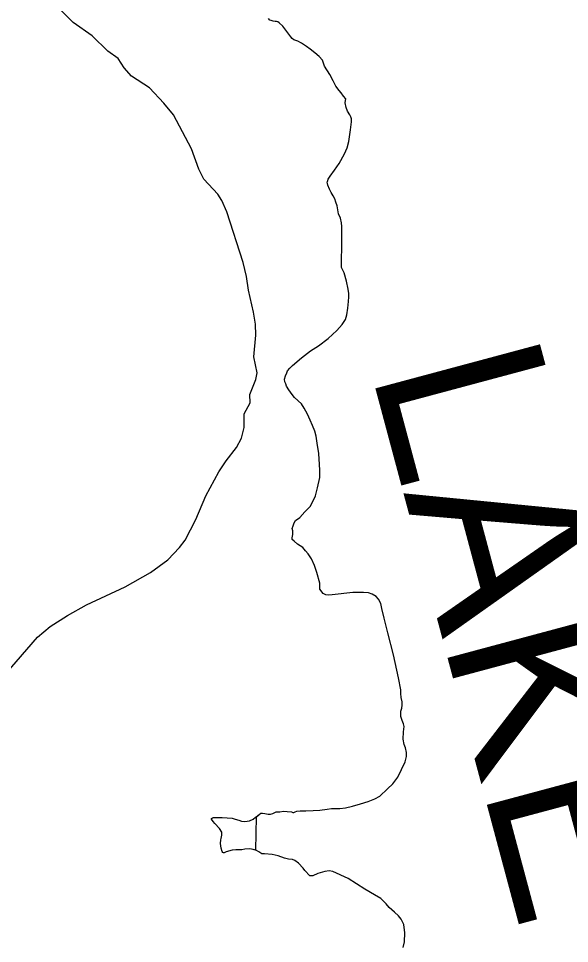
# Model space of a CAD drawing. Extents: x -83719 to 153526, y -11835 to 11446.
# Drawn here: x 8253.3 to 8310.2, y 368.2 to 463.6 of the extents above; entities that cross this region are included whole.
import ezdxf

# ---------------------------------------------------------------- set-up
doc = ezdxf.new("R2010")
doc.units = 0
doc.layers.add('Level 2', color=7, linetype='Continuous')
doc.layers.add('Level 9', color=7, linetype='Continuous')

msp = doc.modelspace()

# ---------------------------------------------------------------- linework, layer by layer
at = {"layer": 'Level 2'}
for points in [[(8282.531, 428.602), (8283.482, 429.315), (8284.292, 429.855), (8285.313, 430.583), (8286.193, 431.429), (8286.757, 432.051), (8287.097, 432.556), (8287.238, 433.049), (8287.332, 433.742), (8287.414, 434.423), (8287.426, 434.88), (8287.426, 435.244), (8287.367, 435.702), (8287.203, 436.524), (8286.968, 437.358), (8286.768, 437.71), (8286.674, 437.933), (8286.674, 438.426), (8286.686, 439.143), (8286.721, 439.612), (8286.721, 441.04), (8286.721, 442.167), (8286.686, 442.531), (8286.569, 443.001), (8286.381, 443.459), (8286.311, 443.858), (8286.24, 444.281), (8286.099, 444.656), (8285.982, 445.009), (8285.818, 445.326), (8285.618, 445.678), (8285.442, 446.018), (8285.278, 446.432), (8285.231, 446.608), (8285.207, 446.713), (8285.231, 446.807), (8285.313, 447.042), (8285.501, 447.347), (8285.958, 447.981), (8286.451, 448.662), (8286.991, 449.649), (8287.261, 450.259), (8287.426, 450.929), (8287.613, 452.126), (8287.707, 452.972), (8287.696, 453.265), (8287.649, 453.465), (8287.531, 453.69), (8287.308, 454.054), (8287.167, 454.442), (8287.062, 454.923), (8287.097, 455.146), (8287.12, 455.322), (8286.874, 455.616), (8286.639, 455.933), (8286.428, 456.191), (8286.099, 456.625), (8285.806, 457.177), (8285.489, 457.835), (8284.937, 458.715), (8284.703, 459.302), (8284.386, 459.69), (8283.94, 460.089), (8283.447, 460.441), (8283.059, 460.735), (8282.555, 461.064), (8282.155, 461.287), (8281.745, 461.428), (8281.569, 461.569), (8281.451, 461.721), (8281.228, 462.015), (8280.606, 462.813), (8280.242, 463.165), (8280.09, 463.282), (8279.972, 463.306), (8279.82, 463.306), (8279.608, 463.329), (8279.421, 463.4), (8279.28, 463.447), (8279.152, 463.618)], [(8282.531, 428.602), (8283.482, 429.315), (8284.292, 429.855), (8285.313, 430.583), (8286.193, 431.429), (8286.757, 432.051), (8287.097, 432.556), (8287.238, 433.049), (8287.332, 433.742), (8287.414, 434.423), (8287.426, 434.88), (8287.426, 435.244), (8287.367, 435.702), (8287.203, 436.524), (8286.968, 437.358), (8286.768, 437.71), (8286.674, 437.933), (8286.674, 438.426), (8286.686, 439.143), (8286.721, 439.612), (8286.721, 441.04), (8286.721, 442.167), (8286.686, 442.531), (8286.569, 443.001), (8286.381, 443.459), (8286.311, 443.858), (8286.24, 444.281), (8286.099, 444.656), (8285.982, 445.009), (8285.818, 445.326), (8285.618, 445.678), (8285.442, 446.018), (8285.278, 446.432), (8285.231, 446.608), (8285.207, 446.713), (8285.231, 446.807), (8285.313, 447.042), (8285.501, 447.347), (8285.958, 447.981), (8286.451, 448.662), (8286.991, 449.649), (8287.261, 450.259), (8287.426, 450.929), (8287.613, 452.126), (8287.707, 452.972), (8287.696, 453.265), (8287.649, 453.465), (8287.531, 453.69), (8287.308, 454.054), (8287.167, 454.442), (8287.062, 454.923), (8287.097, 455.146), (8287.12, 455.322), (8286.874, 455.616), (8286.639, 455.933), (8286.428, 456.191), (8286.099, 456.625), (8285.806, 457.177), (8285.489, 457.835), (8284.937, 458.715), (8284.703, 459.302), (8284.386, 459.69), (8283.94, 460.089), (8283.447, 460.441), (8283.059, 460.735), (8282.555, 461.064), (8282.155, 461.287), (8281.745, 461.428), (8281.569, 461.569), (8281.451, 461.721), (8281.228, 462.015), (8280.606, 462.813), (8280.242, 463.165), (8280.09, 463.282), (8279.972, 463.306), (8279.82, 463.306), (8279.608, 463.329), (8279.421, 463.4), (8279.28, 463.447), (8279.152, 463.618)], [(8292.884, 386.118), (8293.236, 386.917), (8293.377, 387.48), (8293.377, 387.879), (8293.283, 388.349), (8293.142, 388.701), (8293.048, 389.265), (8293.071, 389.993), (8293.142, 390.556), (8293.095, 390.838), (8292.954, 391.19), (8292.813, 391.59), (8292.79, 391.871), (8292.813, 392.13), (8292.907, 392.459), (8292.931, 392.764), (8292.931, 393.093), (8292.837, 393.562), (8292.79, 393.961), (8292.813, 394.361), (8292.555, 395.589), (8292.062, 397.961), (8291.475, 400.215), (8291.099, 401.741), (8290.841, 402.728), (8290.747, 403.268), (8290.513, 403.69), (8290.254, 403.972), (8289.832, 404.207), (8289.48, 404.348), (8288.94, 404.395), (8287.86, 404.395), (8285.7, 404.16), (8285.348, 404.113), (8285.043, 404.16), (8284.785, 404.301), (8284.456, 404.724), (8284.433, 405.334), (8284.127, 406.438), (8283.893, 407.189), (8283.564, 407.87), (8283.235, 408.363), (8282.954, 408.692), (8282.672, 409.021), (8282.132, 409.379), (8281.78, 409.684), (8281.569, 409.872), (8281.592, 410.013), (8281.662, 410.365), (8281.639, 410.764), (8281.592, 410.975), (8281.686, 411.281), (8281.78, 411.563), (8281.944, 411.821), (8282.39, 412.126), (8282.907, 412.713), (8283.447, 413.271), (8283.775, 413.929), (8283.987, 414.375), (8284.198, 415.179), (8284.433, 416.259), (8284.456, 417.011), (8284.409, 417.598), (8284.339, 418.725), (8284.151, 419.805), (8284.057, 420.509), (8283.94, 421.026), (8283.681, 421.613), (8283.447, 422.177), (8283.165, 422.787), (8282.836, 423.421), (8282.531, 423.867), (8281.827, 424.501), (8281.592, 424.83), (8281.24, 425.29), (8280.982, 425.69), (8280.935, 425.924), (8280.841, 426.112), (8280.794, 426.418), (8280.888, 426.746), (8281.029, 427.052), (8281.099, 427.263), (8281.334, 427.521), (8281.616, 427.827), (8282.531, 428.602)], [(8292.884, 386.118), (8293.236, 386.917), (8293.377, 387.48), (8293.377, 387.879), (8293.283, 388.349), (8293.142, 388.701), (8293.048, 389.265), (8293.071, 389.993), (8293.142, 390.556), (8293.095, 390.838), (8292.954, 391.19), (8292.813, 391.59), (8292.79, 391.871), (8292.813, 392.13), (8292.907, 392.459), (8292.931, 392.764), (8292.931, 393.093), (8292.837, 393.562), (8292.79, 393.961), (8292.813, 394.361), (8292.555, 395.589), (8292.062, 397.961), (8291.475, 400.215), (8291.099, 401.741), (8290.841, 402.728), (8290.747, 403.268), (8290.513, 403.69), (8290.254, 403.972), (8289.832, 404.207), (8289.48, 404.348), (8288.94, 404.395), (8287.86, 404.395), (8285.7, 404.16), (8285.348, 404.113), (8285.043, 404.16), (8284.785, 404.301), (8284.456, 404.724), (8284.433, 405.334), (8284.127, 406.438), (8283.893, 407.189), (8283.564, 407.87), (8283.235, 408.363), (8282.954, 408.692), (8282.672, 409.021), (8282.132, 409.379), (8281.78, 409.684), (8281.569, 409.872), (8281.592, 410.013), (8281.662, 410.365), (8281.639, 410.764), (8281.592, 410.975), (8281.686, 411.281), (8281.78, 411.563), (8281.944, 411.821), (8282.39, 412.126), (8282.907, 412.713), (8283.447, 413.271), (8283.775, 413.929), (8283.987, 414.375), (8284.198, 415.179), (8284.433, 416.259), (8284.456, 417.011), (8284.409, 417.598), (8284.339, 418.725), (8284.151, 419.805), (8284.057, 420.509), (8283.94, 421.026), (8283.681, 421.613), (8283.447, 422.177), (8283.165, 422.787), (8282.836, 423.421), (8282.531, 423.867), (8281.827, 424.501), (8281.592, 424.83), (8281.24, 425.29), (8280.982, 425.69), (8280.935, 425.924), (8280.841, 426.112), (8280.794, 426.418), (8280.888, 426.746), (8281.029, 427.052), (8281.099, 427.263), (8281.334, 427.521), (8281.616, 427.827), (8282.531, 428.602)], [(8277.818, 377.787), (8277.884, 381.254), (8278.176, 381.492), (8278.364, 381.61), (8278.529, 381.61), (8278.763, 381.574), (8279.092, 381.527), (8279.338, 381.527), (8279.585, 381.598), (8279.796, 381.692), (8279.937, 381.739), (8280.324, 381.762), (8280.677, 381.809), (8281.064, 381.786), (8281.522, 381.739), (8281.662, 381.692), (8281.745, 381.692), (8281.909, 381.762), (8282.062, 381.833), (8282.425, 381.856), (8283.001, 381.844), (8283.74, 381.903), (8284.456, 381.915), (8285.184, 382.044), (8285.63, 382.103), (8285.958, 382.091), (8286.51, 382.103), (8287.097, 382.185), (8287.801, 382.337), (8288.635, 382.572), (8289.433, 382.819), (8290.114, 383.112), (8290.642, 383.371), (8291.428, 384.122), (8291.968, 384.639), (8292.484, 385.343), (8292.884, 386.118)], [(8277.818, 377.787), (8277.884, 381.254), (8278.176, 381.492), (8278.364, 381.61), (8278.529, 381.61), (8278.763, 381.574), (8279.092, 381.527), (8279.338, 381.527), (8279.585, 381.598), (8279.796, 381.692), (8279.937, 381.739), (8280.324, 381.762), (8280.677, 381.809), (8281.064, 381.786), (8281.522, 381.739), (8281.662, 381.692), (8281.745, 381.692), (8281.909, 381.762), (8282.062, 381.833), (8282.425, 381.856), (8283.001, 381.844), (8283.74, 381.903), (8284.456, 381.915), (8285.184, 382.044), (8285.63, 382.103), (8285.958, 382.091), (8286.51, 382.103), (8287.097, 382.185), (8287.801, 382.337), (8288.635, 382.572), (8289.433, 382.819), (8290.114, 383.112), (8290.642, 383.371), (8291.428, 384.122), (8291.968, 384.639), (8292.484, 385.343), (8292.884, 386.118)], [(8293.196, 368.332), (8293.231, 369.269), (8293.114, 370.138), (8292.832, 370.678), (8292.574, 371.031), (8292.151, 371.406), (8291.611, 371.876), (8291.283, 372.275), (8290.743, 372.815), (8290.085, 373.191), (8289.099, 373.778), (8287.362, 374.882), (8285.789, 375.61), (8285.414, 375.68), (8284.968, 375.586), (8284.217, 375.375), (8283.724, 375.164), (8283.418, 375.14), (8282.879, 375.704), (8282.714, 375.938), (8282.221, 376.455), (8281.846, 376.737), (8281.634, 376.831), (8281.212, 376.878), (8280.789, 376.972), (8280.132, 377.207), (8279.522, 377.347), (8278.74, 377.43), (8278.435, 377.43), (8278.141, 377.617), (8277.883, 377.77), (8277.818, 377.787)], [(8293.196, 368.332), (8293.231, 369.269), (8293.114, 370.138), (8292.832, 370.678), (8292.574, 371.031), (8292.151, 371.406), (8291.611, 371.876), (8291.283, 372.275), (8290.743, 372.815), (8290.085, 373.191), (8289.099, 373.778), (8287.362, 374.882), (8285.789, 375.61), (8285.414, 375.68), (8284.968, 375.586), (8284.217, 375.375), (8283.724, 375.164), (8283.418, 375.14), (8282.879, 375.704), (8282.714, 375.938), (8282.221, 376.455), (8281.846, 376.737), (8281.634, 376.831), (8281.212, 376.878), (8280.789, 376.972), (8280.132, 377.207), (8279.522, 377.347), (8278.74, 377.43), (8278.435, 377.43), (8278.141, 377.617), (8277.883, 377.77), (8277.818, 377.787)], [(8293.055, 367.768), (8293.196, 368.332)], [(8293.055, 367.768), (8293.196, 368.332)]]:
    msp.add_lwpolyline(points, dxfattribs=at)
at = {"layer": 'Level 9'}
for points in [[(8251.976, 395.953), (8255.303, 399.784), (8256.601, 400.872), (8258.382, 402.028), (8260.329, 403.117), (8264.325, 404.962), (8266.938, 406.436), (8268.752, 407.759), (8269.95, 409.03), (8270.549, 409.8), (8271.646, 411.923), (8272.659, 414.347), (8274.022, 416.839), (8274.754, 417.976), (8275.818, 419.348), (8276.367, 420.301), (8276.616, 421.404), (8276.614, 422.84), (8277.246, 423.944), (8277.228, 424.829), (8277.843, 426.384), (8277.959, 427.052), (8277.624, 428.689), (8277.838, 430.944), (8277.787, 432.064), (8277.585, 433.316), (8277.083, 435.587), (8276.882, 437.007), (8276.514, 438.443), (8274.826, 443.669), (8274.325, 444.837), (8273.908, 445.505), (8272.457, 447.023), (8271.94, 448.057), (8271.188, 450.178), (8269.319, 453.666), (8268.335, 454.884), (8266.867, 456.468), (8264.984, 457.668), (8264.25, 458.535), (8263.599, 459.486), (8262.549, 460.236), (8260.948, 461.821), (8258.965, 463.221), (8255.947, 466.256)], [(8282.531, 428.602), (8283.482, 429.315), (8284.292, 429.855), (8285.313, 430.583), (8286.193, 431.429), (8286.757, 432.051), (8287.097, 432.556), (8287.238, 433.049), (8287.332, 433.742), (8287.414, 434.423), (8287.426, 434.88), (8287.426, 435.244), (8287.367, 435.702), (8287.203, 436.524), (8286.968, 437.358), (8286.768, 437.71), (8286.674, 437.933), (8286.674, 438.426), (8286.686, 439.143), (8286.721, 439.612), (8286.721, 441.04), (8286.721, 442.167), (8286.686, 442.531), (8286.569, 443.001), (8286.381, 443.459), (8286.311, 443.858), (8286.24, 444.281), (8286.099, 444.656), (8285.982, 445.009), (8285.818, 445.326), (8285.618, 445.678), (8285.442, 446.018), (8285.278, 446.432), (8285.231, 446.608), (8285.207, 446.713), (8285.231, 446.807), (8285.313, 447.042), (8285.501, 447.347), (8285.958, 447.981), (8286.451, 448.662), (8286.991, 449.649), (8287.261, 450.259), (8287.426, 450.929), (8287.613, 452.126), (8287.707, 452.972), (8287.696, 453.265), (8287.649, 453.465), (8287.531, 453.69), (8287.308, 454.054), (8287.167, 454.442), (8287.062, 454.923), (8287.097, 455.146), (8287.12, 455.322), (8286.874, 455.616), (8286.639, 455.933), (8286.428, 456.191), (8286.099, 456.625), (8285.806, 457.177), (8285.489, 457.835), (8284.937, 458.715), (8284.703, 459.302), (8284.386, 459.69), (8283.94, 460.089), (8283.447, 460.441), (8283.059, 460.735), (8282.555, 461.064), (8282.155, 461.287), (8281.745, 461.428), (8281.569, 461.569), (8281.451, 461.721), (8281.228, 462.015), (8280.606, 462.813), (8280.242, 463.165), (8280.09, 463.282), (8279.972, 463.306), (8279.82, 463.306), (8279.608, 463.329), (8279.421, 463.4), (8279.28, 463.447), (8279.152, 463.618)], [(8282.531, 428.602), (8283.482, 429.315), (8284.292, 429.855), (8285.313, 430.583), (8286.193, 431.429), (8286.757, 432.051), (8287.097, 432.556), (8287.238, 433.049), (8287.332, 433.742), (8287.414, 434.423), (8287.426, 434.88), (8287.426, 435.244), (8287.367, 435.702), (8287.203, 436.524), (8286.968, 437.358), (8286.768, 437.71), (8286.674, 437.933), (8286.674, 438.426), (8286.686, 439.143), (8286.721, 439.612), (8286.721, 441.04), (8286.721, 442.167), (8286.686, 442.531), (8286.569, 443.001), (8286.381, 443.459), (8286.311, 443.858), (8286.24, 444.281), (8286.099, 444.656), (8285.982, 445.009), (8285.818, 445.326), (8285.618, 445.678), (8285.442, 446.018), (8285.278, 446.432), (8285.231, 446.608), (8285.207, 446.713), (8285.231, 446.807), (8285.313, 447.042), (8285.501, 447.347), (8285.958, 447.981), (8286.451, 448.662), (8286.991, 449.649), (8287.261, 450.259), (8287.426, 450.929), (8287.613, 452.126), (8287.707, 452.972), (8287.696, 453.265), (8287.649, 453.465), (8287.531, 453.69), (8287.308, 454.054), (8287.167, 454.442), (8287.062, 454.923), (8287.097, 455.146), (8287.12, 455.322), (8286.874, 455.616), (8286.639, 455.933), (8286.428, 456.191), (8286.099, 456.625), (8285.806, 457.177), (8285.489, 457.835), (8284.937, 458.715), (8284.703, 459.302), (8284.386, 459.69), (8283.94, 460.089), (8283.447, 460.441), (8283.059, 460.735), (8282.555, 461.064), (8282.155, 461.287), (8281.745, 461.428), (8281.569, 461.569), (8281.451, 461.721), (8281.228, 462.015), (8280.606, 462.813), (8280.242, 463.165), (8280.09, 463.282), (8279.972, 463.306), (8279.82, 463.306), (8279.608, 463.329), (8279.421, 463.4), (8279.28, 463.447), (8279.152, 463.618)], [(8292.884, 386.118), (8293.236, 386.917), (8293.377, 387.48), (8293.377, 387.879), (8293.283, 388.349), (8293.142, 388.701), (8293.048, 389.265), (8293.071, 389.993), (8293.142, 390.556), (8293.095, 390.838), (8292.954, 391.19), (8292.813, 391.59), (8292.79, 391.871), (8292.813, 392.13), (8292.907, 392.459), (8292.931, 392.764), (8292.931, 393.093), (8292.837, 393.562), (8292.79, 393.961), (8292.813, 394.361), (8292.555, 395.589), (8292.062, 397.961), (8291.475, 400.215), (8291.099, 401.741), (8290.841, 402.728), (8290.747, 403.268), (8290.513, 403.69), (8290.254, 403.972), (8289.832, 404.207), (8289.48, 404.348), (8288.94, 404.395), (8287.86, 404.395), (8285.7, 404.16), (8285.348, 404.113), (8285.043, 404.16), (8284.785, 404.301), (8284.456, 404.724), (8284.433, 405.334), (8284.127, 406.438), (8283.893, 407.189), (8283.564, 407.87), (8283.235, 408.363), (8282.954, 408.692), (8282.672, 409.021), (8282.132, 409.379), (8281.78, 409.684), (8281.569, 409.872), (8281.592, 410.013), (8281.662, 410.365), (8281.639, 410.764), (8281.592, 410.975), (8281.686, 411.281), (8281.78, 411.563), (8281.944, 411.821), (8282.39, 412.126), (8282.907, 412.713), (8283.447, 413.271), (8283.775, 413.929), (8283.987, 414.375), (8284.198, 415.179), (8284.433, 416.259), (8284.456, 417.011), (8284.409, 417.598), (8284.339, 418.725), (8284.151, 419.805), (8284.057, 420.509), (8283.94, 421.026), (8283.681, 421.613), (8283.447, 422.177), (8283.165, 422.787), (8282.836, 423.421), (8282.531, 423.867), (8281.827, 424.501), (8281.592, 424.83), (8281.24, 425.29), (8280.982, 425.69), (8280.935, 425.924), (8280.841, 426.112), (8280.794, 426.418), (8280.888, 426.746), (8281.029, 427.052), (8281.099, 427.263), (8281.334, 427.521), (8281.616, 427.827), (8282.531, 428.602)], [(8292.884, 386.118), (8293.236, 386.917), (8293.377, 387.48), (8293.377, 387.879), (8293.283, 388.349), (8293.142, 388.701), (8293.048, 389.265), (8293.071, 389.993), (8293.142, 390.556), (8293.095, 390.838), (8292.954, 391.19), (8292.813, 391.59), (8292.79, 391.871), (8292.813, 392.13), (8292.907, 392.459), (8292.931, 392.764), (8292.931, 393.093), (8292.837, 393.562), (8292.79, 393.961), (8292.813, 394.361), (8292.555, 395.589), (8292.062, 397.961), (8291.475, 400.215), (8291.099, 401.741), (8290.841, 402.728), (8290.747, 403.268), (8290.513, 403.69), (8290.254, 403.972), (8289.832, 404.207), (8289.48, 404.348), (8288.94, 404.395), (8287.86, 404.395), (8285.7, 404.16), (8285.348, 404.113), (8285.043, 404.16), (8284.785, 404.301), (8284.456, 404.724), (8284.433, 405.334), (8284.127, 406.438), (8283.893, 407.189), (8283.564, 407.87), (8283.235, 408.363), (8282.954, 408.692), (8282.672, 409.021), (8282.132, 409.379), (8281.78, 409.684), (8281.569, 409.872), (8281.592, 410.013), (8281.662, 410.365), (8281.639, 410.764), (8281.592, 410.975), (8281.686, 411.281), (8281.78, 411.563), (8281.944, 411.821), (8282.39, 412.126), (8282.907, 412.713), (8283.447, 413.271), (8283.775, 413.929), (8283.987, 414.375), (8284.198, 415.179), (8284.433, 416.259), (8284.456, 417.011), (8284.409, 417.598), (8284.339, 418.725), (8284.151, 419.805), (8284.057, 420.509), (8283.94, 421.026), (8283.681, 421.613), (8283.447, 422.177), (8283.165, 422.787), (8282.836, 423.421), (8282.531, 423.867), (8281.827, 424.501), (8281.592, 424.83), (8281.24, 425.29), (8280.982, 425.69), (8280.935, 425.924), (8280.841, 426.112), (8280.794, 426.418), (8280.888, 426.746), (8281.029, 427.052), (8281.099, 427.263), (8281.334, 427.521), (8281.616, 427.827), (8282.531, 428.602)], [(8277.8, 381.188), (8277.86, 381.234), (8278.176, 381.492), (8278.364, 381.61), (8278.529, 381.61), (8278.763, 381.574), (8279.092, 381.527), (8279.338, 381.527), (8279.585, 381.598), (8279.796, 381.692), (8279.937, 381.739), (8280.324, 381.762), (8280.677, 381.809), (8281.064, 381.786), (8281.522, 381.739), (8281.662, 381.692), (8281.745, 381.692), (8281.909, 381.762), (8282.062, 381.833), (8282.425, 381.856), (8283.001, 381.844), (8283.74, 381.903), (8284.456, 381.915), (8285.184, 382.044), (8285.63, 382.103), (8285.958, 382.091), (8286.51, 382.103), (8287.097, 382.185), (8287.801, 382.337), (8288.635, 382.572), (8289.433, 382.819), (8290.114, 383.112), (8290.642, 383.371), (8291.428, 384.122), (8291.968, 384.639), (8292.484, 385.343), (8292.884, 386.118)], [(8277.884, 381.254), (8278.176, 381.492), (8278.364, 381.61), (8278.529, 381.61), (8278.763, 381.574), (8279.092, 381.527), (8279.338, 381.527), (8279.585, 381.598), (8279.796, 381.692), (8279.937, 381.739), (8280.324, 381.762), (8280.677, 381.809), (8281.064, 381.786), (8281.522, 381.739), (8281.662, 381.692), (8281.745, 381.692), (8281.909, 381.762), (8282.062, 381.833), (8282.425, 381.856), (8283.001, 381.844), (8283.74, 381.903), (8284.456, 381.915), (8285.184, 382.044), (8285.63, 382.103), (8285.958, 382.091), (8286.51, 382.103), (8287.097, 382.185), (8287.801, 382.337), (8288.635, 382.572), (8289.433, 382.819), (8290.114, 383.112), (8290.642, 383.371), (8291.428, 384.122), (8291.968, 384.639), (8292.484, 385.343), (8292.884, 386.118)], [(8277.818, 377.787), (8277.566, 377.852), (8277.202, 377.934), (8276.686, 377.888), (8276.369, 377.829), (8276.04, 377.841), (8275.782, 377.841), (8275.371, 377.805), (8274.761, 377.617), (8274.561, 377.512), (8274.503, 377.512), (8274.432, 377.559), (8274.362, 377.664), (8274.256, 377.993), (8274.186, 378.498), (8274.209, 378.874), (8274.268, 379.003), (8274.327, 379.355), (8274.327, 379.649), (8274.08, 380.036), (8273.587, 380.541), (8273.411, 380.764), (8273.258, 380.987), (8273.27, 381.058), (8273.364, 381.14), (8273.47, 381.187), (8273.775, 381.175), (8274.35, 381.187), (8275.371, 381.093), (8275.7, 381.011), (8276.075, 380.882), (8276.357, 380.788), (8276.686, 380.764), (8277.167, 380.823), (8277.543, 380.987), (8277.8, 381.188), (8277.884, 381.254)], [(8293.196, 368.332), (8293.231, 369.269), (8293.114, 370.138), (8292.832, 370.678), (8292.574, 371.031), (8292.151, 371.406), (8291.611, 371.876), (8291.283, 372.275), (8290.743, 372.815), (8290.085, 373.191), (8289.099, 373.778), (8287.362, 374.882), (8285.789, 375.61), (8285.414, 375.68), (8284.968, 375.586), (8284.217, 375.375), (8283.724, 375.164), (8283.418, 375.14), (8282.879, 375.704), (8282.714, 375.938), (8282.221, 376.455), (8281.846, 376.737), (8281.634, 376.831), (8281.212, 376.878), (8280.789, 376.972), (8280.132, 377.207), (8279.522, 377.347), (8278.74, 377.43), (8278.435, 377.43), (8278.141, 377.617), (8277.883, 377.77), (8277.566, 377.852), (8277.202, 377.934), (8276.686, 377.888), (8276.369, 377.829), (8276.04, 377.841), (8275.782, 377.841), (8275.371, 377.805), (8274.761, 377.617), (8274.561, 377.512), (8274.503, 377.512), (8274.432, 377.559), (8274.362, 377.664), (8274.256, 377.993), (8274.186, 378.498), (8274.209, 378.874), (8274.268, 379.003), (8274.327, 379.355), (8274.327, 379.649), (8274.08, 380.036), (8273.587, 380.541), (8273.411, 380.764), (8273.258, 380.987), (8273.27, 381.058), (8273.364, 381.14), (8273.47, 381.187), (8273.775, 381.175), (8274.35, 381.187), (8275.371, 381.093), (8275.7, 381.011), (8276.075, 380.882), (8276.357, 380.788), (8276.686, 380.764), (8277.167, 380.823), (8277.543, 380.987), (8277.8, 381.188)], [(8293.196, 368.332), (8293.231, 369.269), (8293.114, 370.138), (8292.832, 370.678), (8292.574, 371.031), (8292.151, 371.406), (8291.611, 371.876), (8291.283, 372.275), (8290.743, 372.815), (8290.085, 373.191), (8289.099, 373.778), (8287.362, 374.882), (8285.789, 375.61), (8285.414, 375.68), (8284.968, 375.586), (8284.217, 375.375), (8283.724, 375.164), (8283.418, 375.14), (8282.879, 375.704), (8282.714, 375.938), (8282.221, 376.455), (8281.846, 376.737), (8281.634, 376.831), (8281.212, 376.878), (8280.789, 376.972), (8280.132, 377.207), (8279.522, 377.347), (8278.74, 377.43), (8278.435, 377.43), (8278.141, 377.617), (8277.883, 377.77), (8277.818, 377.787)], [(8293.055, 367.768), (8293.196, 368.332)], [(8293.055, 367.768), (8293.196, 368.332)]]:
    msp.add_lwpolyline(points, dxfattribs=at)

# ---------------------------------------------------------------- texts
msp.add_text('LAKE', height=17.6, rotation=285, dxfattribs=at).set_placement((8289.672, 427.313))

doc.saveas('drawing.dxf')
